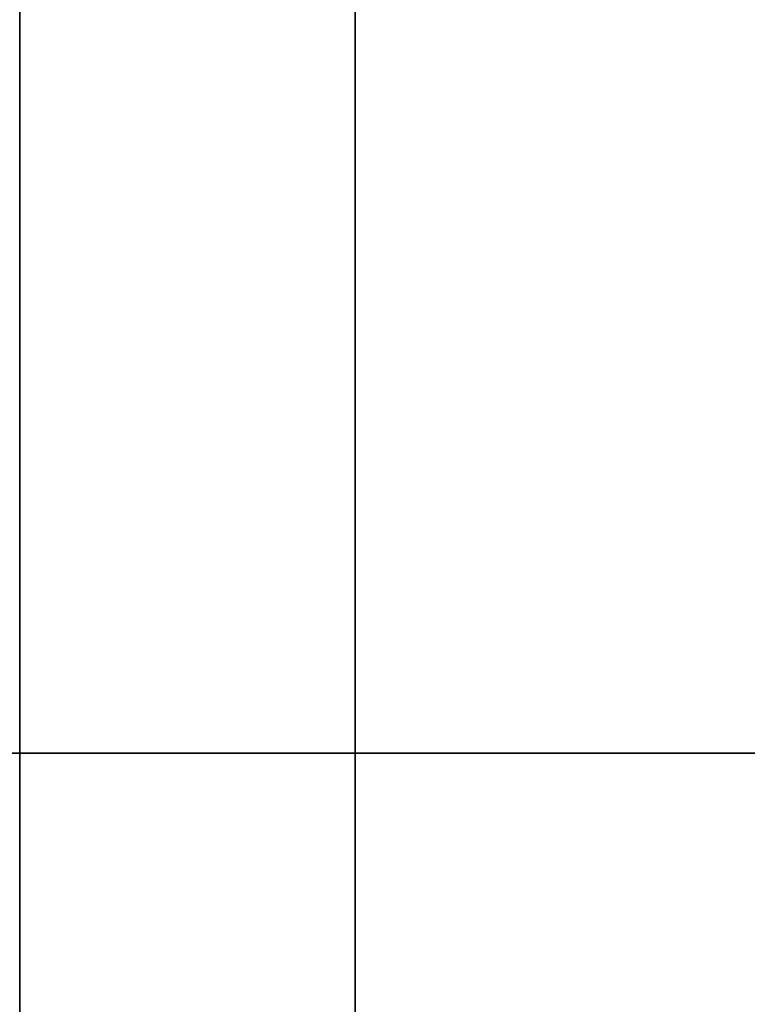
# Model space of a CAD drawing. Header units: millimetres. Extents: x -503 to 6703, y -110 to 249.
# Tile 632 of 656: x 2587 to 2589.17, y -10.05 to -7.11. Entities that reach past the tile are written whole.
import ezdxf

# ---------------------------------------------------------------- set-up
doc = ezdxf.new("R2010")
doc.units = ezdxf.units.MM
doc.layers.add('151', color=7, linetype='Continuous', true_color=0xffffff)

# ---------------------------------------------------------------- blocks, each defined once
blk = doc.blocks.new('UG_SURFACE_003')
at = {"layer": '151', "color": 252, "linetype": 'Continuous', "lineweight": 35}
for points in [[(3602.5, -9.3, 2212.25), (3602.5, 230.4, 2212.25), (2397.5, 230.4, 2212.25), (2397.5, -9.3, 2212.25)], [(2547.4999, -9.3, 2062.2499), (2547.4999, 230.4, 2062.2499), (3452.5001, 230.4, 2062.2499), (3452.5001, -9.3, 2062.2499)], [(3602.5, -9.3, 2212.25), (2397.5, -9.3, 2212.25), (2547.4999, -9.3, 2062.2499), (3452.5001, -9.3, 2062.2499)]]:
    blk.add_3dface(points, dxfattribs=at)
blk = doc.blocks.new('UG_SURFACE_286')
at = {"layer": '151', "color": 252, "linetype": 'Continuous', "lineweight": 35}
for points in [[(2585.5, -26.22, 2021.75), (3414.5, -26.22, 2021.75), (3414.5, 62.62, 2021.75), (2585.5, 62.62, 2021.75)], [(2586.9999, -26.22, 2020.2501), (2586.9999, 62.62, 2020.2501), (3413.0001, 62.62, 2020.2501), (3413.0001, -26.22, 2020.2501)], [(2532.0001, -9.3, 2075.2499), (3467.9999, -9.3, 2075.2499), (3466.5, -9.3, 2073.75), (2533.5, -9.3, 2073.75)], [(2532.0001, -9.3, 2075.2499), (2532.0001, -26.22, 2075.2499), (3467.9999, -26.22, 2075.2499), (3467.9999, -9.3, 2075.2499)], [(2533.5, -9.3, 2073.75), (3466.5, -9.3, 2073.75), (3466.5, -26.22, 2073.75), (2533.5, -26.22, 2073.75)]]:
    blk.add_3dface(points, dxfattribs=at)
blk = doc.blocks.new('UG_SURFACE_297')
at = {"layer": '151', "color": 252, "linetype": 'Continuous', "lineweight": 35}
for points in [[(2604.0001, 4.0145, -6.75), (2588.0001, 4.0145, -6.75), (2588.0001, -20.9528, -6.75), (3411.9999, -20.9528, -6.75)], [(2588.0001, -20.9528, -7.75), (2588.0001, 4.0145, -7.75), (2604.0001, 4.0145, -7.75)], [(2604.0001, 4.0145, -7.75), (3395.9999, 4.0145, -7.75), (2588.0001, -20.9528, -7.75)], [(3395.9999, 4.0145, -7.75), (3411.9999, 4.0145, -7.75), (3411.9999, -20.9528, -7.75), (2588.0001, -20.9528, -7.75)], [(2588.0001, -20.9528, -6.75), (2588.0001, 4.0145, -6.75), (2588.0001, 4.0145, -7.75), (2588.0001, -20.9528, -7.75)]]:
    blk.add_3dface(points, dxfattribs=at)

msp = doc.modelspace()

# ---------------------------------------------------------------- linework, layer by layer
at = {"layer": '151', "color": 251, "linetype": 'Continuous', "lineweight": -3, "true_color": 0x636466}
for p, q in [((2587, -26.22, 2020.25), (2587, 62.62, 2020.25)), ((2587, -26.22, 2020.25), (2587, 62.62, 2020.25)), ((2587, 62.62, -7.75), (2587, -26.22, -7.75)), ((2587, -26.22, 2020.25), (2587, 62.62, 2020.25)), ((2587, 62.62, -7.75), (2587, -26.22, -7.75)), ((2588, -20.9528, -6.75), (2588, 4.0145, -6.75)), ((2588, -20.9528, -7.75), (2588, 4.0145, -7.75)), ((2397.5, -9.3, 2212.25), (3602.5, -9.3, 2212.25)), ((2397.5, -9.3, 2212.25), (3602.5, -9.3, 2212.25)), ((3468, -9.3, 2075.25), (2532, -9.3, 2075.25)), ((3466.5, -9.3, 2073.75), (2533.5, -9.3, 2073.75)), ((3452.5, -9.3, 2062.25), (2547.5, -9.3, 2062.25))]:
    msp.add_line(p, q, dxfattribs=at)

# ---------------------------------------------------------------- block references
for name in ['UG_SURFACE_003', 'UG_SURFACE_286', 'UG_SURFACE_297']:
    msp.add_blockref(name, (0, 0), dxfattribs=at)

doc.saveas('drawing.dxf')
